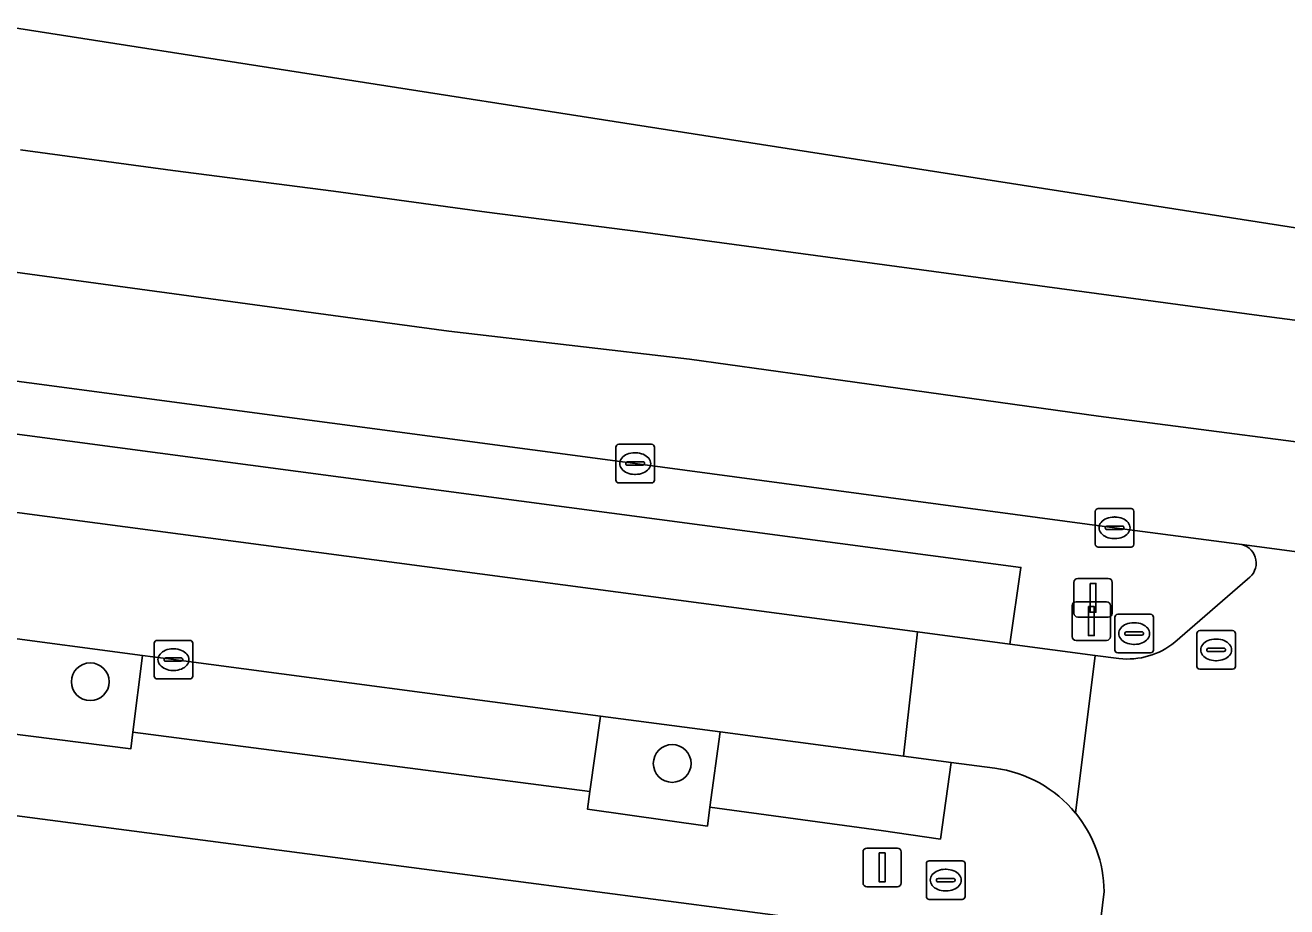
# Model space of a CAD drawing. Extents: x 161258 to 161838, y 380833 to 381727.
# Drawn here: x 161720.06 to 161752.73, y 381642.47 to 381665.31 of the extents above; entities that cross this region are included whole.
import ezdxf

# ---------------------------------------------------------------- set-up
doc = ezdxf.new("R2010")
doc.units = 0
for name, color, linetype in [('IMGEO_Berm_groen', 7, 'Continuous'), ('IMGEO_Boom', 7, 'Continuous'), ('IMGEO_Brandkraan', 7, 'Continuous'), ('IMGEO_Erf', 7, 'Continuous'), ('IMGEO_Groenvoorziening', 7, 'Continuous'), ('IMGEO_Kolk', 7, 'Continuous'), ('IMGEO_Lichtmast', 7, 'Continuous'), ('IMGEO_Parkeervlak_halfverhard', 7, 'Continuous'), ('IMGEO_Parkeervlak_open', 7, 'Continuous'), ('IMGEO_Portaal', 7, 'Continuous'), ('IMGEO_Rijbaan_lokaal_open', 7, 'Continuous'), ('IMGEO_Rijbaan_regionaal_gesloten', 7, 'Continuous'), ('IMGEO_Rioolput', 7, 'Continuous'), ('IMGEO_Verkeersbordpaal', 7, 'Continuous'), ('IMGEO_Voetpad_open', 7, 'Continuous')]:
    doc.layers.add(name, color=color, linetype=linetype)

msp = doc.modelspace()

# ---------------------------------------------------------------- linework, layer by layer
at = {"layer": 'IMGEO_Berm_groen'}
for points in [[(161751.562, 381651.859), (161748.27, 381652.294), (161735.854, 381653.957), (161717.493, 381656.402), (161708.326, 381657.615), (161705.319, 381658.026)], [(161704.19, 381656.809), (161705.202, 381656.678), (161707.162, 381656.402), (161745.844, 381651.267), (161745.561, 381649.28), (161747.771, 381648.987), (161748.384, 381648.906)], [(161749.834, 381649.331), (161751.717, 381650.966)]]:
    msp.add_lwpolyline(points, dxfattribs=at)
for centre, radius, start, end in [((161751.445, 381651.379), 0.494, 303.3978, 76.2959), ((161748.602, 381650.848), 1.955, 263.5969, 309.0752)]:
    msp.add_arc(centre, radius, start, end, dxfattribs=at)
at = {"layer": 'IMGEO_Boom'}
for centre in [(161721.741, 381648.304), (161736.812, 381646.187)]:
    msp.add_circle(centre, 0.489, dxfattribs=at)
at = {"layer": 'IMGEO_Brandkraan'}
for p, q in [((161743.396, 381642.74), (161743.396, 381643.592)), ((161743.471, 381643.666), (161744.323, 381643.666)), ((161743.884, 381643.446), (161743.909, 381643.446)), ((161744.397, 381643.592), (161744.397, 381642.74)), ((161743.655, 381643.16), (161743.655, 381643.172)), ((161744.093, 381643.123), (161743.695, 381643.123)), ((161743.698, 381643.209), (161744.096, 381643.209)), ((161744.139, 381643.172), (161744.139, 381643.16)), ((161743.907, 381642.886), (161743.882, 381642.886)), ((161744.323, 381642.666), (161743.471, 381642.666))]:
    msp.add_line(p, q, dxfattribs=at)
for points in [[(161743.396, 381642.74), (161743.396, 381643.592)], [(161743.471, 381643.666), (161744.323, 381643.666)], [(161744.397, 381643.592), (161744.397, 381642.74)], [(161744.323, 381642.666), (161743.471, 381642.666)]]:
    msp.add_lwpolyline(points, dxfattribs=at)
for centre, radius, start, end in [((161743.473, 381643.59), 0.0765, 91.552, 178.448), ((161743.473, 381643.59), 0.0765, 91.552, 178.448), ((161744.321, 381643.59), 0.0765, 1.552, 88.448), ((161744.321, 381643.59), 0.0765, 1.552, 88.448), ((161743.695, 381643.169), 0.0403, 85.8775, 175.7526), ((161743.692, 381643.159), 0.0366, 178.938, 274.7102), ((161744.096, 381643.166), 0.043, 264.8664, 352.4533), ((161744.1, 381643.171), 0.0386, 1.7309, 96.639), ((161743.473, 381642.742), 0.0765, 181.552, 268.448), ((161743.473, 381642.742), 0.0765, 181.552, 268.448), ((161744.321, 381642.742), 0.0765, 271.552, 358.448), ((161744.321, 381642.742), 0.0765, 271.552, 358.448)]:
    msp.add_arc(centre, radius, start, end, dxfattribs=at)
for centre, major_axis, ratio, start_param, end_param in [((161743.883, 381643.166), (-0.387, 0.002), 0.722429, 4.712389, 7.853982), ((161743.908, 381643.166), (-0.39, 0.002), 0.717154, 1.570796, 4.712389)]:
    msp.add_ellipse(centre, major_axis=major_axis, ratio=ratio, start_param=start_param, end_param=end_param, dxfattribs=at)
at = {"layer": 'IMGEO_Erf'}
msp.add_lwpolyline([(161744.895, 381638.467), (161745.302, 381641.497), (161740.472, 381642.131), (161716.743, 381645.239), (161684.01, 381649.696), (161663.105, 381652.447), (161611.247, 381659.449), (161599.202, 381661.023)], dxfattribs=at)
at = {"layer": 'IMGEO_Groenvoorziening'}
for points in [[(161723.091, 381648.984), (161719.195, 381649.505), (161718.952, 381647.508), (161718.897, 381647.059), (161722.791, 381646.567), (161722.845, 381647.001)], [(161738.052, 381647.005), (161734.952, 381647.415), (161734.683, 381645.463), (161734.62, 381645.002), (161737.724, 381644.566), (161737.79, 381645.057)]]:
    msp.add_lwpolyline(points, close=True, dxfattribs=at)
at = {"layer": 'IMGEO_Kolk'}
for p, q in [((161735.353, 381653.53), (161735.353, 381654.382)), ((161735.428, 381654.456), (161736.28, 381654.456)), ((161735.841, 381654.236), (161735.866, 381654.236)), ((161736.354, 381654.382), (161736.354, 381653.53)), ((161735.612, 381653.95), (161735.612, 381653.962)), ((161736.05, 381653.913), (161735.652, 381653.913)), ((161735.655, 381653.999), (161736.053, 381653.999)), ((161736.096, 381653.962), (161736.096, 381653.95)), ((161735.864, 381653.676), (161735.839, 381653.676)), ((161736.28, 381653.456), (161735.428, 381653.456)), ((161747.769, 381651.867), (161747.769, 381652.719)), ((161747.844, 381652.793), (161748.696, 381652.793)), ((161748.77, 381652.719), (161748.77, 381651.867)), ((161748.028, 381652.287), (161748.028, 381652.299)), ((161748.071, 381652.336), (161748.469, 381652.336)), ((161748.257, 381652.573), (161748.282, 381652.573)), ((161748.512, 381652.299), (161748.512, 381652.287)), ((161748.466, 381652.25), (161748.068, 381652.25)), ((161748.28, 381652.013), (161748.255, 381652.013)), ((161748.696, 381651.793), (161747.844, 381651.793)), ((161723.469, 381649.377), (161724.321, 381649.377)), ((161723.394, 381648.451), (161723.394, 381649.303)), ((161723.882, 381649.157), (161723.907, 381649.157)), ((161724.395, 381649.303), (161724.395, 381648.451)), ((161723.653, 381648.871), (161723.653, 381648.883)), ((161724.091, 381648.834), (161723.693, 381648.834)), ((161723.696, 381648.92), (161724.094, 381648.92)), ((161724.137, 381648.883), (161724.137, 381648.871)), ((161724.321, 381648.377), (161723.469, 381648.377)), ((161723.905, 381648.597), (161723.88, 381648.597))]:
    msp.add_line(p, q, dxfattribs=at)
for points in [[(161735.353, 381653.53), (161735.353, 381654.382)], [(161735.428, 381654.456), (161736.28, 381654.456)], [(161736.354, 381654.382), (161736.354, 381653.53)], [(161736.28, 381653.456), (161735.428, 381653.456)], [(161747.769, 381651.867), (161747.769, 381652.719)], [(161747.844, 381652.793), (161748.696, 381652.793)], [(161748.77, 381652.719), (161748.77, 381651.867)], [(161748.696, 381651.793), (161747.844, 381651.793)], [(161723.469, 381649.377), (161724.321, 381649.377)], [(161723.394, 381648.451), (161723.394, 381649.303)], [(161724.395, 381649.303), (161724.395, 381648.451)], [(161724.321, 381648.377), (161723.469, 381648.377)]]:
    msp.add_lwpolyline(points, dxfattribs=at)
for centre, radius, start, end in [((161735.43, 381654.38), 0.0765, 91.552, 178.448), ((161735.43, 381654.38), 0.0765, 91.552, 178.448), ((161736.278, 381654.38), 0.0765, 1.552, 88.448), ((161736.278, 381654.38), 0.0765, 1.552, 88.448), ((161735.652, 381653.959), 0.0403, 85.8775, 175.7526), ((161735.649, 381653.949), 0.0366, 178.938, 274.7102), ((161736.053, 381653.956), 0.043, 264.8664, 352.4533), ((161736.057, 381653.961), 0.0386, 1.7309, 96.639), ((161735.43, 381653.532), 0.0765, 181.552, 268.448), ((161735.43, 381653.532), 0.0765, 181.552, 268.448), ((161736.278, 381653.532), 0.0765, 271.552, 358.448), ((161736.278, 381653.532), 0.0765, 271.552, 358.448), ((161747.846, 381652.717), 0.0765, 91.552, 178.448), ((161747.846, 381652.717), 0.0765, 91.552, 178.448), ((161748.694, 381652.717), 0.0765, 1.552, 88.448), ((161748.694, 381652.717), 0.0765, 1.552, 88.448), ((161748.068, 381652.296), 0.0403, 85.8775, 175.7526), ((161748.065, 381652.286), 0.0366, 178.938, 274.7102), ((161748.469, 381652.293), 0.043, 264.8664, 352.4533), ((161748.473, 381652.298), 0.0386, 1.7309, 96.639), ((161747.846, 381651.869), 0.0765, 181.552, 268.448), ((161747.846, 381651.869), 0.0765, 181.552, 268.448), ((161748.694, 381651.869), 0.0765, 271.552, 358.448), ((161748.694, 381651.869), 0.0765, 271.552, 358.448), ((161723.471, 381649.301), 0.0765, 91.552, 178.448), ((161723.471, 381649.301), 0.0765, 91.552, 178.448), ((161724.319, 381649.301), 0.0765, 1.552, 88.448), ((161724.319, 381649.301), 0.0765, 1.552, 88.448), ((161723.693, 381648.88), 0.0403, 85.8775, 175.7526), ((161723.69, 381648.87), 0.0366, 178.938, 274.7102), ((161724.094, 381648.877), 0.043, 264.8664, 352.4533), ((161724.098, 381648.882), 0.0386, 1.7309, 96.639), ((161723.471, 381648.453), 0.0765, 181.552, 268.448), ((161723.471, 381648.453), 0.0765, 181.552, 268.448), ((161724.319, 381648.453), 0.0765, 271.552, 358.448), ((161724.319, 381648.453), 0.0765, 271.552, 358.448)]:
    msp.add_arc(centre, radius, start, end, dxfattribs=at)
for centre, major_axis, ratio, start_param, end_param in [((161735.84, 381653.956), (-0.387, 0.002), 0.722429, 4.712389, 7.853982), ((161735.865, 381653.956), (-0.39, 0.002), 0.717154, 1.570796, 4.712389), ((161748.256, 381652.293), (-0.387, 0.002), 0.722429, 4.712389, 7.853982), ((161748.281, 381652.293), (-0.39, 0.002), 0.717154, 1.570796, 4.712389), ((161723.881, 381648.877), (-0.387, 0.002), 0.722429, 4.712389, 7.853982), ((161723.906, 381648.877), (-0.39, 0.002), 0.717154, 1.570796, 4.712389)]:
    msp.add_ellipse(centre, major_axis=major_axis, ratio=ratio, start_param=start_param, end_param=end_param, dxfattribs=at)
at = {"layer": 'IMGEO_Lichtmast'}
for p, q in [((161741.755, 381643.094), (161741.755, 381643.894)), ((161741.755, 381643.894), (161741.755, 381643.094)), ((161741.855, 381643.994), (161742.645, 381643.994)), ((161742.645, 381643.994), (161741.855, 381643.994)), ((161742.745, 381643.894), (161742.745, 381643.094)), ((161742.745, 381643.094), (161742.745, 381643.894)), ((161742.645, 381642.994), (161741.855, 381642.994)), ((161741.855, 381642.994), (161742.645, 381642.994))]:
    msp.add_line(p, q, dxfattribs=at)
msp.add_lwpolyline([(161742.175, 381643.869), (161742.325, 381643.869), (161742.325, 381643.119), (161742.175, 381643.119), (161742.175, 381643.869)], dxfattribs=at)
for centre, start, end in [((161741.855, 381643.894), 90, 180), ((161741.855, 381643.894), 90, 180), ((161742.645, 381643.894), 0, 90), ((161742.645, 381643.894), 360, 90), ((161741.855, 381643.094), 180, 270), ((161741.855, 381643.094), 180, 270), ((161742.645, 381643.094), 270, 0), ((161742.645, 381643.094), 270, 0)]:
    msp.add_arc(centre, 0.1, start, end, dxfattribs=at)
at = {"layer": 'IMGEO_Parkeervlak_halfverhard'}
msp.add_lwpolyline([(161704.858, 381654.679), (161707.129, 381654.372), (161743.167, 381649.597), (161745.561, 381649.28), (161745.844, 381651.267), (161707.162, 381656.402), (161705.202, 381656.678), (161704.19, 381656.809)], dxfattribs=at)
at = {"layer": 'IMGEO_Parkeervlak_open'}
for points in [[(161734.952, 381647.415), (161723.895, 381648.877), (161723.091, 381648.984), (161722.845, 381647.001), (161734.683, 381645.463)], [(161744.037, 381646.213), (161742.805, 381646.376), (161738.052, 381647.005), (161737.79, 381645.057), (161742.226, 381644.447), (161743.759, 381644.23)]]:
    msp.add_lwpolyline(points, close=True, dxfattribs=at)
at = {"layer": 'IMGEO_Portaal'}
for p, q in [((161747.317, 381650.979), (161748.107, 381650.979)), ((161748.107, 381650.979), (161747.317, 381650.979)), ((161747.217, 381650.079), (161747.217, 381650.879)), ((161747.217, 381650.879), (161747.217, 381650.079)), ((161748.207, 381650.879), (161748.207, 381650.079)), ((161748.207, 381650.079), (161748.207, 381650.879)), ((161748.107, 381649.979), (161747.317, 381649.979)), ((161747.317, 381649.979), (161748.107, 381649.979))]:
    msp.add_line(p, q, dxfattribs=at)
msp.add_lwpolyline([(161747.637, 381650.854), (161747.787, 381650.854), (161747.787, 381650.104), (161747.637, 381650.104), (161747.637, 381650.854)], dxfattribs=at)
for centre, start, end in [((161747.317, 381650.879), 90, 180), ((161747.317, 381650.879), 90, 180), ((161748.107, 381650.879), 0, 90), ((161748.107, 381650.879), 360, 90), ((161747.317, 381650.079), 180, 270), ((161747.317, 381650.079), 180, 270), ((161748.107, 381650.079), 270, 0), ((161748.107, 381650.079), 270, 0)]:
    msp.add_arc(centre, 0.1, start, end, dxfattribs=at)
at = {"layer": 'IMGEO_Rijbaan_lokaal_open'}
for points in [[(161690.111, 381653.815), (161691.364, 381653.6), (161700.442, 381652.083), (161701.559, 381651.889), (161703.394, 381651.569), (161707.291, 381651.084), (161708.581, 381650.923), (161719.195, 381649.505), (161723.091, 381648.984), (161723.895, 381648.877), (161734.952, 381647.415), (161738.052, 381647.005), (161742.805, 381646.376), (161743.167, 381649.597), (161707.129, 381654.372), (161704.858, 381654.679)], [(161765.586, 381649.994), (161751.562, 381651.859)], [(161751.717, 381650.966), (161749.834, 381649.331)], [(161747.771, 381648.987), (161745.561, 381649.28), (161743.167, 381649.597), (161742.805, 381646.376), (161744.037, 381646.213), (161745.165, 381646.064)], [(161747.256, 381644.904), (161747.771, 381648.987)], [(161748.384, 381648.906), (161747.771, 381648.987), (161747.256, 381644.904)], [(161747.999, 381642.867), (161747.796, 381641.17), (161747.293, 381636.965), (161746.885, 381633.921), (161746.729, 381632.69), (161744.994, 381619.655), (161749.866, 381618.991), (161750.369, 381622.752), (161751.695, 381633.24), (161751.755, 381633.691), (161750.568, 381633.878)]]:
    msp.add_lwpolyline(points, dxfattribs=at)
for centre, radius, start, end in [((161751.445, 381651.379), 0.494, 303.3978, 76.2959), ((161748.602, 381650.848), 1.955, 263.5969, 309.0752), ((161744.754, 381642.859), 3.231, 39.2633, 82.6973), ((161744.742, 381642.833), 3.258, 0.6006, 39.4785)]:
    msp.add_arc(centre, radius, start, end, dxfattribs=at)
at = {"layer": 'IMGEO_Rijbaan_regionaal_gesloten'}
for points in [[(161719.934, 381662.085), (161723.875, 381661.551), (161728.04, 381661.015), (161732.012, 381660.466), (161735.99, 381659.958), (161752.017, 381657.797), (161760.062, 381656.742), (161768.015, 381655.67), (161780.225, 381654.094), (161791.997, 381652.507), (161804.072, 381650.88), (161812.54, 381649.8), (161816.526, 381649.239), (161818.365, 381648.98), (161818.474, 381649.839), (161805.689, 381651.835), (161736.137, 381662.69), (161719.327, 381665.313)], [(161780.225, 381654.094), (161768.015, 381655.67), (161760.062, 381656.742), (161752.017, 381657.797), (161735.99, 381659.958), (161732.012, 381660.466), (161728.04, 381661.015), (161723.875, 381661.551), (161719.934, 381662.085)], [(161717.493, 381656.402), (161735.854, 381653.957), (161748.27, 381652.294), (161751.562, 381651.859), (161765.586, 381649.994), (161813.403, 381643.636), (161817.619, 381643.088), (161817.985, 381645.977), (161809.404, 381647.011), (161803.595, 381647.872), (161795.685, 381648.9), (161787.775, 381649.927), (161779.72, 381650.974), (161771.676, 381652.109), (161763.62, 381653.148), (161755.563, 381654.187), (161747.855, 381655.181), (161741.235, 381656.106), (161737.26, 381656.662), (161731.03, 381657.39), (161727.522, 381657.865), (161719.602, 381658.939)], [(161719.602, 381658.939), (161727.522, 381657.865), (161731.03, 381657.39), (161737.26, 381656.662), (161741.235, 381656.106), (161747.855, 381655.181), (161755.563, 381654.187), (161763.62, 381653.148), (161771.676, 381652.109), (161779.72, 381650.974)]]:
    msp.add_lwpolyline(points, dxfattribs=at)
at = {"layer": 'IMGEO_Rioolput'}
for p, q in [((161748.277, 381649.127), (161748.277, 381649.979)), ((161748.352, 381650.053), (161749.204, 381650.053)), ((161749.278, 381649.979), (161749.278, 381649.127)), ((161748.765, 381649.833), (161748.79, 381649.833)), ((161748.536, 381649.547), (161748.536, 381649.559)), ((161748.974, 381649.51), (161748.576, 381649.51)), ((161748.579, 381649.596), (161748.977, 381649.596)), ((161749.02, 381649.559), (161749.02, 381649.547)), ((161750.4, 381648.704), (161750.4, 381649.556)), ((161750.475, 381649.63), (161751.327, 381649.63)), ((161750.888, 381649.41), (161750.913, 381649.41)), ((161751.401, 381649.556), (161751.401, 381648.704)), ((161749.204, 381649.053), (161748.352, 381649.053)), ((161748.788, 381649.273), (161748.763, 381649.273)), ((161750.659, 381649.124), (161750.659, 381649.136)), ((161751.097, 381649.087), (161750.699, 381649.087)), ((161750.702, 381649.173), (161751.1, 381649.173)), ((161751.143, 381649.136), (161751.143, 381649.124)), ((161750.911, 381648.85), (161750.886, 381648.85)), ((161751.327, 381648.63), (161750.475, 381648.63))]:
    msp.add_line(p, q, dxfattribs=at)
for points in [[(161748.277, 381649.127), (161748.277, 381649.979)], [(161748.352, 381650.053), (161749.204, 381650.053)], [(161749.278, 381649.979), (161749.278, 381649.127)], [(161750.4, 381648.704), (161750.4, 381649.556)], [(161750.475, 381649.63), (161751.327, 381649.63)], [(161751.401, 381649.556), (161751.401, 381648.704)], [(161749.204, 381649.053), (161748.352, 381649.053)], [(161751.327, 381648.63), (161750.475, 381648.63)]]:
    msp.add_lwpolyline(points, dxfattribs=at)
for centre, radius, start, end in [((161748.354, 381649.977), 0.0765, 91.552, 178.448), ((161748.354, 381649.977), 0.0765, 91.552, 178.448), ((161749.202, 381649.977), 0.0765, 1.552, 88.448), ((161749.202, 381649.977), 0.0765, 1.552, 88.448), ((161748.576, 381649.556), 0.0403, 85.8775, 175.7526), ((161748.573, 381649.546), 0.0366, 178.938, 274.7102), ((161748.977, 381649.553), 0.043, 264.8664, 352.4533), ((161748.981, 381649.558), 0.0386, 1.7309, 96.639), ((161750.477, 381649.554), 0.0765, 91.552, 178.448), ((161750.477, 381649.554), 0.0765, 91.552, 178.448), ((161751.325, 381649.554), 0.0765, 1.552, 88.448), ((161751.325, 381649.554), 0.0765, 1.552, 88.448), ((161748.354, 381649.129), 0.0765, 181.552, 268.448), ((161748.354, 381649.129), 0.0765, 181.552, 268.448), ((161749.202, 381649.129), 0.0765, 271.552, 358.448), ((161749.202, 381649.129), 0.0765, 271.552, 358.448), ((161750.699, 381649.133), 0.0403, 85.8775, 175.7526), ((161750.696, 381649.123), 0.0366, 178.938, 274.7102), ((161751.1, 381649.13), 0.043, 264.8664, 352.4533), ((161751.104, 381649.135), 0.0386, 1.7309, 96.639), ((161750.477, 381648.706), 0.0765, 181.552, 268.448), ((161750.477, 381648.706), 0.0765, 181.552, 268.448), ((161751.325, 381648.706), 0.0765, 271.552, 358.448), ((161751.325, 381648.706), 0.0765, 271.552, 358.448)]:
    msp.add_arc(centre, radius, start, end, dxfattribs=at)
for centre, major_axis, ratio, start_param, end_param in [((161748.764, 381649.553), (-0.387, 0.002), 0.722429, 4.712389, 7.853982), ((161748.789, 381649.553), (-0.39, 0.002), 0.717154, 1.570796, 4.712389), ((161750.887, 381649.13), (-0.387, 0.002), 0.722429, 4.712389, 7.853982), ((161750.912, 381649.13), (-0.39, 0.002), 0.717154, 1.570796, 4.712389)]:
    msp.add_ellipse(centre, major_axis=major_axis, ratio=ratio, start_param=start_param, end_param=end_param, dxfattribs=at)
at = {"layer": 'IMGEO_Verkeersbordpaal'}
for p, q in [((161747.272, 381650.376), (161748.062, 381650.376)), ((161748.062, 381650.376), (161747.272, 381650.376)), ((161747.172, 381649.476), (161747.172, 381650.276)), ((161747.172, 381650.276), (161747.172, 381649.476)), ((161748.162, 381650.276), (161748.162, 381649.476)), ((161748.162, 381649.476), (161748.162, 381650.276)), ((161748.062, 381649.376), (161747.272, 381649.376)), ((161747.272, 381649.376), (161748.062, 381649.376))]:
    msp.add_line(p, q, dxfattribs=at)
msp.add_lwpolyline([(161747.592, 381650.251), (161747.742, 381650.251), (161747.742, 381649.501), (161747.592, 381649.501), (161747.592, 381650.251)], dxfattribs=at)
for centre, start, end in [((161747.272, 381650.276), 90, 180), ((161747.272, 381650.276), 90, 180), ((161748.062, 381650.276), 0, 90), ((161748.062, 381650.276), 360, 90), ((161747.272, 381649.476), 180, 270), ((161747.272, 381649.476), 180, 270), ((161748.062, 381649.476), 270, 0), ((161748.062, 381649.476), 270, 0)]:
    msp.add_arc(centre, 0.1, start, end, dxfattribs=at)
at = {"layer": 'IMGEO_Voetpad_open'}
for points in [[(161599.202, 381661.023), (161611.247, 381659.449), (161663.105, 381652.447), (161684.01, 381649.696), (161716.743, 381645.239), (161740.472, 381642.131), (161745.302, 381641.497), (161747.796, 381641.17), (161747.999, 381642.867)], [(161745.165, 381646.064), (161744.037, 381646.213), (161743.759, 381644.23), (161742.226, 381644.447), (161737.79, 381645.057), (161737.724, 381644.566), (161734.62, 381645.002), (161734.683, 381645.463), (161722.845, 381647.001), (161722.791, 381646.567), (161718.897, 381647.059), (161718.952, 381647.508), (161707.027, 381649.08), (161706.977, 381648.699), (161701.262, 381649.458), (161701.316, 381649.903), (161688.212, 381652.107), (161683.461, 381652.77)]]:
    msp.add_lwpolyline(points, dxfattribs=at)
for centre, radius, start, end in [((161744.754, 381642.859), 3.231, 39.2633, 82.6973), ((161744.742, 381642.833), 3.258, 0.6006, 39.4785)]:
    msp.add_arc(centre, radius, start, end, dxfattribs=at)

doc.saveas('drawing.dxf')
